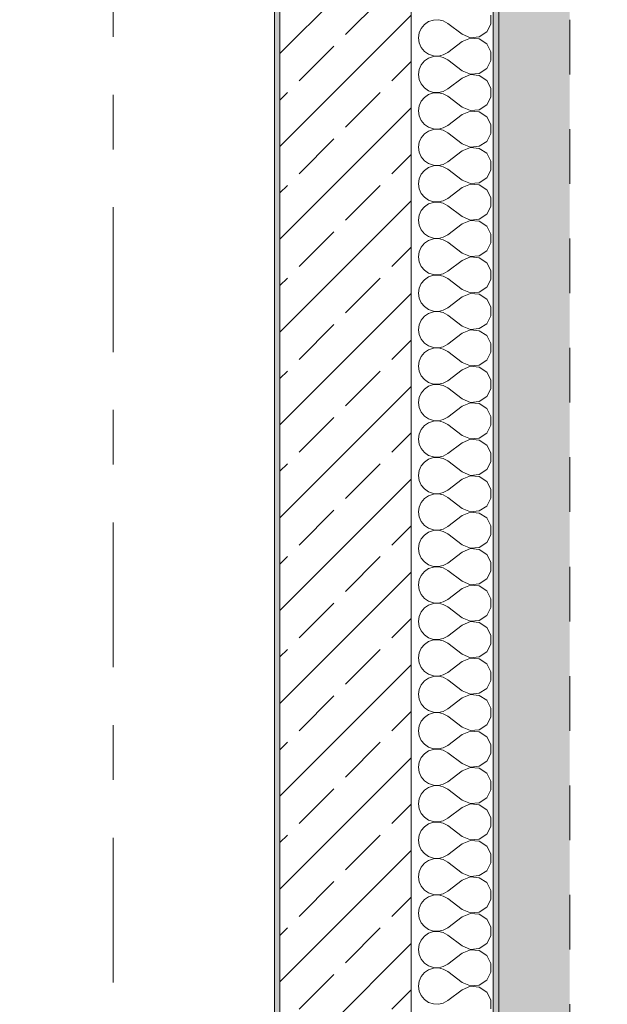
# Model space of a CAD drawing. Header units: metres. Extents: x -3.6 to 90.7, y -11.1 to 18.
# Tile 629 of 656: x 61.6 to 62.6, y 0.9 to 2.7. Entities that reach past the tile are written whole.
import ezdxf

# ---------------------------------------------------------------- set-up
doc = ezdxf.new("R2010")
doc.units = ezdxf.units.M
doc.header["$MEASUREMENT"] = 0
doc.linetypes.add('Strichlinie doppelt', pattern=[0.546806, 0.264583, -0.105833, 0.070556, -0.105833])
doc.linetypes.add('Strichlinie eng', pattern=[0.115, 0.075, -0.04])
for name, color, linetype in [('152 - Bemaßung_ Beschriftung.Ausbau', 7, 'Continuous'), ('301 - Elemente.Linie', 7, 'Continuous'), ('302 - Elemente.Schraffur', 7, 'Continuous'), ('451 - Universal.Achsen Raster', 7, 'Continuous'), ('603 - Struktur.Bodenplatte_ Decke Roh', 7, 'Continuous'), ('604 - Struktur.Wand Aussen', 7, 'Continuous'), ('650 - Abdeckung.Fußboden Aufbau', 7, 'Continuous')]:
    doc.layers.add(name, color=color, linetype=linetype)
doc.styles.add('ERSTELLTER_STIL_2', font='txt')
doc.dimstyles.new('ERSTELLTER_STIL__1', dxfattribs={"dimtxt": 0.1, "dimasz": 0.0532, "dimexe": 0.18, "dimexo": 0.0625, "dimgap": 0, "dimtad": 1, "dimzin": 0, "dimdsep": 46, "dimtxsty": 'ERSTELLTER_STIL_2', "dimblk": 'ARROWHEAD_2', "dimblk1": 'ARROWHEAD_2', "dimblk2": 'ARROWHEAD_2', "dimcen": 0.09, "dimse1": 1, "dimse2": 1, "dimclrd": 7, "dimclre": 7, "dimclrt": 7, "dimazin": 0, "dimtfac": 1, "dimtdec": 4, "dimtmove": 0, "dimatfit": 3, "dimfxl": 1, "dimtolj": 1, "dimtzin": 0, "dimarcsym": 0})
doc.dimstyles.new('ERSTELLTER_STIL__3', dxfattribs={"dimtxt": 0.1, "dimasz": 0.0532, "dimexe": 0.18, "dimexo": 0.0625, "dimgap": 0, "dimtad": 1, "dimtih": 1, "dimtoh": 1, "dimzin": 0, "dimdsep": 46, "dimtxsty": 'ERSTELLTER_STIL_2', "dimblk": 'ARROWHEAD_2', "dimblk1": 'ARROWHEAD_2', "dimblk2": 'ARROWHEAD_2', "dimcen": 0.09, "dimse1": 1, "dimse2": 1, "dimclrd": 7, "dimclre": 7, "dimclrt": 7, "dimazin": 0, "dimtfac": 1, "dimtdec": 4, "dimtmove": 0, "dimatfit": 3, "dimfxl": 1, "dimtolj": 1, "dimtzin": 0, "dimarcsym": 0})

# ---------------------------------------------------------------- blocks, each defined once
blk = doc.blocks.new('*X125')
at = {"layer": '604 - Struktur.Wand Aussen', "color": 7, "linetype": 'Continuous', "lineweight": 5}
for p, q in [((62.4207, 2.6919), (62.4207, 2.7081)), ((62.2933, 2.6842), (62.2896, 2.6758)), ((62.2992, 2.6913), (62.2933, 2.6842)), ((62.3068, 2.6965), (62.2992, 2.6913)), ((62.3155, 2.6994), (62.3068, 2.6965)), ((62.3247, 2.6999), (62.3155, 2.6994)), ((62.3336, 2.6978), (62.3247, 2.6999)), ((62.3417, 2.6933), (62.3336, 2.6978)), ((62.3684, 2.6733), (62.3417, 2.6933)), ((62.413, 2.6776), (62.4207, 2.6919)), ((62.2896, 2.6758), (62.2884, 2.6667)), ((62.2884, 2.6667), (62.2896, 2.6576)), ((62.3684, 2.6733), (62.3833, 2.667)), ((62.3833, 2.6663), (62.3684, 2.66)), ((62.3833, 2.667), (62.3995, 2.6686)), ((62.3995, 2.6648), (62.3833, 2.6663)), ((62.3995, 2.6686), (62.413, 2.6776)), ((62.413, 2.6558), (62.3995, 2.6648)), ((62.2896, 2.6576), (62.2933, 2.6491)), ((62.2933, 2.6491), (62.2992, 2.6421)), ((62.3684, 2.66), (62.3417, 2.64)), ((62.4207, 2.6415), (62.413, 2.6558)), ((62.2992, 2.6421), (62.3068, 2.6369)), ((62.3068, 2.6298), (62.2992, 2.6246)), ((62.3068, 2.6369), (62.3155, 2.6339)), ((62.3155, 2.6328), (62.3068, 2.6298)), ((62.3155, 2.6339), (62.3247, 2.6335)), ((62.3247, 2.6332), (62.3155, 2.6328)), ((62.3247, 2.6335), (62.3336, 2.6355)), ((62.3336, 2.6311), (62.3247, 2.6332)), ((62.3336, 2.6355), (62.3417, 2.64)), ((62.3417, 2.6267), (62.3336, 2.6311)), ((62.4207, 2.6252), (62.4207, 2.6415)), ((62.2933, 2.6175), (62.2896, 2.6091)), ((62.2992, 2.6246), (62.2933, 2.6175)), ((62.3684, 2.6067), (62.3417, 2.6267)), ((62.3995, 2.6019), (62.413, 2.6109)), ((62.413, 2.6109), (62.4207, 2.6252)), ((62.2896, 2.6091), (62.2884, 2.6)), ((62.2884, 2.6), (62.2896, 2.5909)), ((62.3684, 2.5933), (62.3417, 2.5733)), ((62.3684, 2.6067), (62.3833, 2.6004)), ((62.3833, 2.5996), (62.3684, 2.5933)), ((62.3833, 2.6004), (62.3995, 2.6019)), ((62.3995, 2.5981), (62.3833, 2.5996)), ((62.413, 2.5891), (62.3995, 2.5981)), ((62.2896, 2.5909), (62.2933, 2.5825)), ((62.2933, 2.5825), (62.2992, 2.5754)), ((62.2992, 2.5754), (62.3068, 2.5702)), ((62.4207, 2.5748), (62.413, 2.5891)), ((62.4207, 2.5585), (62.4207, 2.5748)), ((62.2992, 2.5579), (62.2933, 2.5509)), ((62.3068, 2.5631), (62.2992, 2.5579)), ((62.3068, 2.5702), (62.3155, 2.5672)), ((62.3155, 2.5661), (62.3068, 2.5631)), ((62.3155, 2.5672), (62.3247, 2.5668)), ((62.3247, 2.5665), (62.3155, 2.5661)), ((62.3247, 2.5668), (62.3336, 2.5689)), ((62.3336, 2.5645), (62.3247, 2.5665)), ((62.3336, 2.5689), (62.3417, 2.5733)), ((62.3417, 2.56), (62.3336, 2.5645)), ((62.3684, 2.54), (62.3417, 2.56)), ((62.413, 2.5442), (62.4207, 2.5585)), ((62.2896, 2.5424), (62.2884, 2.5333)), ((62.2933, 2.5509), (62.2896, 2.5424)), ((62.3684, 2.54), (62.3833, 2.5337)), ((62.3995, 2.5352), (62.413, 2.5442)), ((62.2884, 2.5333), (62.2896, 2.5242)), ((62.2896, 2.5242), (62.2933, 2.5158)), ((62.3684, 2.5267), (62.3417, 2.5067)), ((62.3833, 2.533), (62.3684, 2.5267)), ((62.3833, 2.5337), (62.3995, 2.5352)), ((62.3995, 2.5314), (62.3833, 2.533)), ((62.413, 2.5224), (62.3995, 2.5314)), ((62.4207, 2.5081), (62.413, 2.5224)), ((62.2933, 2.5158), (62.2992, 2.5087)), ((62.2992, 2.5087), (62.3068, 2.5035)), ((62.3068, 2.5035), (62.3155, 2.5006)), ((62.3247, 2.5001), (62.3336, 2.5022)), ((62.3336, 2.5022), (62.3417, 2.5067)), ((62.4207, 2.4919), (62.4207, 2.5081)), ((62.2933, 2.4842), (62.2896, 2.4758)), ((62.2992, 2.4913), (62.2933, 2.4842)), ((62.3068, 2.4965), (62.2992, 2.4913)), ((62.3155, 2.4994), (62.3068, 2.4965)), ((62.3155, 2.5006), (62.3247, 2.5001)), ((62.3247, 2.4999), (62.3155, 2.4994)), ((62.3336, 2.4978), (62.3247, 2.4999)), ((62.3417, 2.4933), (62.3336, 2.4978)), ((62.3684, 2.4733), (62.3417, 2.4933)), ((62.413, 2.4776), (62.4207, 2.4919)), ((62.2896, 2.4758), (62.2884, 2.4667)), ((62.2884, 2.4667), (62.2896, 2.4576)), ((62.3684, 2.4733), (62.3833, 2.467)), ((62.3833, 2.4663), (62.3684, 2.46)), ((62.3833, 2.467), (62.3995, 2.4686)), ((62.3995, 2.4648), (62.3833, 2.4663)), ((62.3995, 2.4686), (62.413, 2.4776)), ((62.2896, 2.4576), (62.2933, 2.4491)), ((62.2933, 2.4491), (62.2992, 2.4421)), ((62.3684, 2.46), (62.3417, 2.44)), ((62.413, 2.4558), (62.3995, 2.4648)), ((62.4207, 2.4415), (62.413, 2.4558)), ((62.2992, 2.4421), (62.3068, 2.4369)), ((62.3068, 2.4369), (62.3155, 2.4339)), ((62.3155, 2.4328), (62.3068, 2.4298)), ((62.3155, 2.4339), (62.3247, 2.4335)), ((62.3247, 2.4332), (62.3155, 2.4328)), ((62.3247, 2.4335), (62.3336, 2.4355)), ((62.3336, 2.4311), (62.3247, 2.4332)), ((62.3336, 2.4355), (62.3417, 2.44)), ((62.3417, 2.4267), (62.3336, 2.4311)), ((62.4207, 2.4252), (62.4207, 2.4415)), ((62.2933, 2.4175), (62.2896, 2.4091)), ((62.2992, 2.4246), (62.2933, 2.4175)), ((62.3068, 2.4298), (62.2992, 2.4246)), ((62.3684, 2.4067), (62.3417, 2.4267)), ((62.413, 2.4109), (62.4207, 2.4252)), ((62.2896, 2.4091), (62.2884, 2.4)), ((62.2884, 2.4), (62.2896, 2.3909)), ((62.3684, 2.4067), (62.3833, 2.4004)), ((62.3833, 2.3996), (62.3684, 2.3933)), ((62.3833, 2.4004), (62.3995, 2.4019)), ((62.3995, 2.3981), (62.3833, 2.3996)), ((62.3995, 2.4019), (62.413, 2.4109)), ((62.413, 2.3891), (62.3995, 2.3981)), ((62.2896, 2.3909), (62.2933, 2.3825)), ((62.2933, 2.3825), (62.2992, 2.3754)), ((62.3684, 2.3933), (62.3417, 2.3733)), ((62.4207, 2.3748), (62.413, 2.3891)), ((62.2992, 2.3754), (62.3068, 2.3702)), ((62.3068, 2.3631), (62.2992, 2.3579)), ((62.3068, 2.3702), (62.3155, 2.3672)), ((62.3155, 2.3661), (62.3068, 2.3631)), ((62.3155, 2.3672), (62.3247, 2.3668)), ((62.3247, 2.3665), (62.3155, 2.3661)), ((62.3247, 2.3668), (62.3336, 2.3689)), ((62.3336, 2.3645), (62.3247, 2.3665)), ((62.3336, 2.3689), (62.3417, 2.3733)), ((62.3417, 2.36), (62.3336, 2.3645)), ((62.3684, 2.34), (62.3417, 2.36)), ((62.413, 2.3442), (62.4207, 2.3585)), ((62.4207, 2.3585), (62.4207, 2.3748)), ((62.2896, 2.3424), (62.2884, 2.3333)), ((62.2933, 2.3509), (62.2896, 2.3424)), ((62.2992, 2.3579), (62.2933, 2.3509)), ((62.3995, 2.3352), (62.413, 2.3442)), ((62.2884, 2.3333), (62.2896, 2.3242)), ((62.2896, 2.3242), (62.2933, 2.3158)), ((62.3684, 2.3267), (62.3417, 2.3067)), ((62.3684, 2.34), (62.3833, 2.3337)), ((62.3833, 2.333), (62.3684, 2.3267)), ((62.3833, 2.3337), (62.3995, 2.3352)), ((62.3995, 2.3314), (62.3833, 2.333)), ((62.413, 2.3224), (62.3995, 2.3314)), ((62.4207, 2.3081), (62.413, 2.3224)), ((62.2933, 2.3158), (62.2992, 2.3087)), ((62.2992, 2.3087), (62.3068, 2.3035)), ((62.3336, 2.3022), (62.3417, 2.3067)), ((62.4207, 2.2919), (62.4207, 2.3081)), ((62.2992, 2.2913), (62.2933, 2.2842)), ((62.3068, 2.2965), (62.2992, 2.2913)), ((62.3068, 2.3035), (62.3155, 2.3006)), ((62.3155, 2.2994), (62.3068, 2.2965)), ((62.3155, 2.3006), (62.3247, 2.3001)), ((62.3247, 2.2999), (62.3155, 2.2994)), ((62.3247, 2.3001), (62.3336, 2.3022)), ((62.3336, 2.2978), (62.3247, 2.2999)), ((62.3417, 2.2933), (62.3336, 2.2978)), ((62.3684, 2.2733), (62.3417, 2.2933)), ((62.413, 2.2776), (62.4207, 2.2919)), ((62.2896, 2.2758), (62.2884, 2.2667)), ((62.2933, 2.2842), (62.2896, 2.2758)), ((62.3684, 2.2733), (62.3833, 2.267)), ((62.3833, 2.267), (62.3995, 2.2686)), ((62.3995, 2.2686), (62.413, 2.2776)), ((62.2884, 2.2667), (62.2896, 2.2576)), ((62.2896, 2.2576), (62.2933, 2.2491)), ((62.3684, 2.26), (62.3417, 2.24)), ((62.3833, 2.2663), (62.3684, 2.26)), ((62.3995, 2.2648), (62.3833, 2.2663)), ((62.413, 2.2558), (62.3995, 2.2648)), ((62.4207, 2.2415), (62.413, 2.2558)), ((62.2933, 2.2491), (62.2992, 2.2421)), ((62.2992, 2.2421), (62.3068, 2.2369)), ((62.3068, 2.2369), (62.3155, 2.2339)), ((62.3155, 2.2328), (62.3068, 2.2298)), ((62.3155, 2.2339), (62.3247, 2.2335)), ((62.3247, 2.2332), (62.3155, 2.2328)), ((62.3247, 2.2335), (62.3336, 2.2355)), ((62.3336, 2.2311), (62.3247, 2.2332)), ((62.3336, 2.2355), (62.3417, 2.24)), ((62.4207, 2.2252), (62.4207, 2.2415)), ((62.2933, 2.2175), (62.2896, 2.2091)), ((62.2992, 2.2246), (62.2933, 2.2175)), ((62.3068, 2.2298), (62.2992, 2.2246)), ((62.3417, 2.2267), (62.3336, 2.2311)), ((62.3684, 2.2067), (62.3417, 2.2267)), ((62.413, 2.2109), (62.4207, 2.2252)), ((62.2896, 2.2091), (62.2884, 2.2)), ((62.2884, 2.2), (62.2896, 2.1909)), ((62.3684, 2.2067), (62.3833, 2.2004)), ((62.3833, 2.1996), (62.3684, 2.1933)), ((62.3833, 2.2004), (62.3995, 2.2019)), ((62.3995, 2.1981), (62.3833, 2.1996)), ((62.3995, 2.2019), (62.413, 2.2109)), ((62.413, 2.1891), (62.3995, 2.1981)), ((62.2896, 2.1909), (62.2933, 2.1825)), ((62.2933, 2.1825), (62.2992, 2.1754)), ((62.3684, 2.1933), (62.3417, 2.1733)), ((62.4207, 2.1748), (62.413, 2.1891)), ((62.2992, 2.1754), (62.3068, 2.1702)), ((62.3068, 2.1631), (62.2992, 2.1579)), ((62.3068, 2.1702), (62.3155, 2.1672)), ((62.3155, 2.1661), (62.3068, 2.1631)), ((62.3155, 2.1672), (62.3247, 2.1668)), ((62.3247, 2.1665), (62.3155, 2.1661)), ((62.3247, 2.1668), (62.3336, 2.1689)), ((62.3336, 2.1645), (62.3247, 2.1665)), ((62.3336, 2.1689), (62.3417, 2.1733)), ((62.3417, 2.16), (62.3336, 2.1645)), ((62.4207, 2.1585), (62.4207, 2.1748)), ((62.2896, 2.1424), (62.2884, 2.1333)), ((62.2933, 2.1509), (62.2896, 2.1424)), ((62.2992, 2.1579), (62.2933, 2.1509)), ((62.3684, 2.14), (62.3417, 2.16)), ((62.3995, 2.1352), (62.413, 2.1442)), ((62.413, 2.1442), (62.4207, 2.1585)), ((62.2884, 2.1333), (62.2896, 2.1242)), ((62.2896, 2.1242), (62.2933, 2.1158)), ((62.3684, 2.1267), (62.3417, 2.1067)), ((62.3684, 2.14), (62.3833, 2.1337)), ((62.3833, 2.133), (62.3684, 2.1267)), ((62.3833, 2.1337), (62.3995, 2.1352)), ((62.3995, 2.1314), (62.3833, 2.133)), ((62.413, 2.1224), (62.3995, 2.1314)), ((62.2933, 2.1158), (62.2992, 2.1087)), ((62.2992, 2.1087), (62.3068, 2.1035)), ((62.3336, 2.1022), (62.3417, 2.1067)), ((62.4207, 2.1081), (62.413, 2.1224)), ((62.4207, 2.0919), (62.4207, 2.1081)), ((62.2992, 2.0913), (62.2933, 2.0842)), ((62.3068, 2.0965), (62.2992, 2.0913)), ((62.3068, 2.1035), (62.3155, 2.1006)), ((62.3155, 2.0994), (62.3068, 2.0965)), ((62.3155, 2.1006), (62.3247, 2.1001)), ((62.3247, 2.0999), (62.3155, 2.0994)), ((62.3247, 2.1001), (62.3336, 2.1022)), ((62.3336, 2.0978), (62.3247, 2.0999)), ((62.3417, 2.0933), (62.3336, 2.0978)), ((62.3684, 2.0733), (62.3417, 2.0933)), ((62.413, 2.0776), (62.4207, 2.0919)), ((62.2896, 2.0758), (62.2884, 2.0667)), ((62.2933, 2.0842), (62.2896, 2.0758)), ((62.3684, 2.0733), (62.3833, 2.067)), ((62.3995, 2.0686), (62.413, 2.0776)), ((62.2884, 2.0667), (62.2896, 2.0576)), ((62.2896, 2.0576), (62.2933, 2.0491)), ((62.3684, 2.06), (62.3417, 2.04)), ((62.3833, 2.0663), (62.3684, 2.06)), ((62.3833, 2.067), (62.3995, 2.0686)), ((62.3995, 2.0648), (62.3833, 2.0663)), ((62.413, 2.0558), (62.3995, 2.0648)), ((62.4207, 2.0415), (62.413, 2.0558)), ((62.2933, 2.0491), (62.2992, 2.0421)), ((62.2992, 2.0421), (62.3068, 2.0369)), ((62.3068, 2.0369), (62.3155, 2.0339)), ((62.3247, 2.0335), (62.3336, 2.0355)), ((62.3336, 2.0355), (62.3417, 2.04)), ((62.4207, 2.0252), (62.4207, 2.0415)), ((62.2933, 2.0175), (62.2896, 2.0091)), ((62.2992, 2.0246), (62.2933, 2.0175)), ((62.3068, 2.0298), (62.2992, 2.0246)), ((62.3155, 2.0328), (62.3068, 2.0298)), ((62.3155, 2.0339), (62.3247, 2.0335)), ((62.3247, 2.0332), (62.3155, 2.0328)), ((62.3336, 2.0311), (62.3247, 2.0332)), ((62.3417, 2.0267), (62.3336, 2.0311)), ((62.3684, 2.0067), (62.3417, 2.0267)), ((62.413, 2.0109), (62.4207, 2.0252)), ((62.2896, 2.0091), (62.2884, 2)), ((62.2884, 2), (62.2896, 1.9909)), ((62.3684, 2.0067), (62.3833, 2.0004)), ((62.3833, 1.9996), (62.3684, 1.9933)), ((62.3833, 2.0004), (62.3995, 2.0019)), ((62.3995, 1.9981), (62.3833, 1.9996)), ((62.3995, 2.0019), (62.413, 2.0109)), ((62.413, 1.9891), (62.3995, 1.9981)), ((62.2896, 1.9909), (62.2933, 1.9825)), ((62.2933, 1.9825), (62.2992, 1.9754)), ((62.3684, 1.9933), (62.3417, 1.9733)), ((62.4207, 1.9748), (62.413, 1.9891)), ((62.2992, 1.9754), (62.3068, 1.9702)), ((62.3068, 1.9631), (62.2992, 1.9579)), ((62.3068, 1.9702), (62.3155, 1.9672)), ((62.3155, 1.9661), (62.3068, 1.9631)), ((62.3155, 1.9672), (62.3247, 1.9668)), ((62.3247, 1.9665), (62.3155, 1.9661)), ((62.3247, 1.9668), (62.3336, 1.9689)), ((62.3336, 1.9645), (62.3247, 1.9665)), ((62.3336, 1.9689), (62.3417, 1.9733)), ((62.3417, 1.96), (62.3336, 1.9645)), ((62.4207, 1.9585), (62.4207, 1.9748)), ((62.2933, 1.9509), (62.2896, 1.9424)), ((62.2992, 1.9579), (62.2933, 1.9509)), ((62.3684, 1.94), (62.3417, 1.96)), ((62.3995, 1.9352), (62.413, 1.9442)), ((62.413, 1.9442), (62.4207, 1.9585)), ((62.2896, 1.9424), (62.2884, 1.9333)), ((62.2884, 1.9333), (62.2896, 1.9242)), ((62.3684, 1.9267), (62.3417, 1.9067)), ((62.3684, 1.94), (62.3833, 1.9337)), ((62.3833, 1.933), (62.3684, 1.9267)), ((62.3833, 1.9337), (62.3995, 1.9352)), ((62.3995, 1.9314), (62.3833, 1.933)), ((62.413, 1.9224), (62.3995, 1.9314)), ((62.2896, 1.9242), (62.2933, 1.9158)), ((62.2933, 1.9158), (62.2992, 1.9087)), ((62.2992, 1.9087), (62.3068, 1.9035)), ((62.4207, 1.9081), (62.413, 1.9224)), ((62.4207, 1.8919), (62.4207, 1.9081)), ((62.2992, 1.8913), (62.2933, 1.8842)), ((62.3068, 1.8965), (62.2992, 1.8913)), ((62.3068, 1.9035), (62.3155, 1.9006)), ((62.3155, 1.8994), (62.3068, 1.8965)), ((62.3155, 1.9006), (62.3247, 1.9001)), ((62.3247, 1.8999), (62.3155, 1.8994)), ((62.3247, 1.9001), (62.3336, 1.9022)), ((62.3336, 1.8978), (62.3247, 1.8999)), ((62.3336, 1.9022), (62.3417, 1.9067)), ((62.3417, 1.8933), (62.3336, 1.8978)), ((62.3684, 1.8733), (62.3417, 1.8933)), ((62.413, 1.8776), (62.4207, 1.8919)), ((62.2896, 1.8758), (62.2884, 1.8667)), ((62.2933, 1.8842), (62.2896, 1.8758)), ((62.3684, 1.8733), (62.3833, 1.867)), ((62.3995, 1.8686), (62.413, 1.8776)), ((62.2884, 1.8667), (62.2896, 1.8576)), ((62.2896, 1.8576), (62.2933, 1.8491)), ((62.3684, 1.86), (62.3417, 1.84)), ((62.3833, 1.8663), (62.3684, 1.86)), ((62.3833, 1.867), (62.3995, 1.8686)), ((62.3995, 1.8648), (62.3833, 1.8663)), ((62.413, 1.8558), (62.3995, 1.8648)), ((62.4207, 1.8415), (62.413, 1.8558)), ((62.2933, 1.8491), (62.2992, 1.8421)), ((62.2992, 1.8421), (62.3068, 1.8369)), ((62.3068, 1.8369), (62.3155, 1.8339)), ((62.3336, 1.8355), (62.3417, 1.84)), ((62.4207, 1.8252), (62.4207, 1.8415)), ((62.2992, 1.8246), (62.2933, 1.8175)), ((62.3068, 1.8298), (62.2992, 1.8246)), ((62.3155, 1.8328), (62.3068, 1.8298)), ((62.3155, 1.8339), (62.3247, 1.8335)), ((62.3247, 1.8332), (62.3155, 1.8328)), ((62.3247, 1.8335), (62.3336, 1.8355)), ((62.3336, 1.8311), (62.3247, 1.8332)), ((62.3417, 1.8267), (62.3336, 1.8311)), ((62.3684, 1.8067), (62.3417, 1.8267)), ((62.413, 1.8109), (62.4207, 1.8252)), ((62.2896, 1.8091), (62.2884, 1.8)), ((62.2933, 1.8175), (62.2896, 1.8091)), ((62.3684, 1.8067), (62.3833, 1.8004)), ((62.3833, 1.8004), (62.3995, 1.8019)), ((62.3995, 1.8019), (62.413, 1.8109)), ((62.2884, 1.8), (62.2896, 1.7909)), ((62.2896, 1.7909), (62.2933, 1.7825)), ((62.2933, 1.7825), (62.2992, 1.7754)), ((62.3684, 1.7933), (62.3417, 1.7733)), ((62.3833, 1.7996), (62.3684, 1.7933)), ((62.3995, 1.7981), (62.3833, 1.7996)), ((62.413, 1.7891), (62.3995, 1.7981)), ((62.4207, 1.7748), (62.413, 1.7891)), ((62.2992, 1.7754), (62.3068, 1.7702)), ((62.3068, 1.7702), (62.3155, 1.7672)), ((62.3155, 1.7661), (62.3068, 1.7631)), ((62.3155, 1.7672), (62.3247, 1.7668)), ((62.3247, 1.7665), (62.3155, 1.7661)), ((62.3247, 1.7668), (62.3336, 1.7689)), ((62.3336, 1.7645), (62.3247, 1.7665)), ((62.3336, 1.7689), (62.3417, 1.7733)), ((62.3417, 1.76), (62.3336, 1.7645)), ((62.4207, 1.7585), (62.4207, 1.7748)), ((62.2933, 1.7509), (62.2896, 1.7424)), ((62.2992, 1.7579), (62.2933, 1.7509)), ((62.3068, 1.7631), (62.2992, 1.7579)), ((62.3684, 1.74), (62.3417, 1.76)), ((62.413, 1.7442), (62.4207, 1.7585)), ((62.2896, 1.7424), (62.2884, 1.7333)), ((62.2884, 1.7333), (62.2896, 1.7242)), ((62.3684, 1.74), (62.3833, 1.7337)), ((62.3833, 1.733), (62.3684, 1.7267)), ((62.3833, 1.7337), (62.3995, 1.7352)), ((62.3995, 1.7314), (62.3833, 1.733)), ((62.3995, 1.7352), (62.413, 1.7442)), ((62.413, 1.7224), (62.3995, 1.7314)), ((62.2896, 1.7242), (62.2933, 1.7158)), ((62.2933, 1.7158), (62.2992, 1.7087)), ((62.3684, 1.7267), (62.3417, 1.7067)), ((62.4207, 1.7081), (62.413, 1.7224)), ((62.2992, 1.7087), (62.3068, 1.7035)), ((62.3068, 1.6965), (62.2992, 1.6913)), ((62.3068, 1.7035), (62.3155, 1.7006)), ((62.3155, 1.6994), (62.3068, 1.6965)), ((62.3155, 1.7006), (62.3247, 1.7001)), ((62.3247, 1.6999), (62.3155, 1.6994)), ((62.3247, 1.7001), (62.3336, 1.7022)), ((62.3336, 1.6978), (62.3247, 1.6999)), ((62.3336, 1.7022), (62.3417, 1.7067)), ((62.3417, 1.6933), (62.3336, 1.6978)), ((62.3684, 1.6733), (62.3417, 1.6933)), ((62.4207, 1.6919), (62.4207, 1.7081)), ((62.2896, 1.6758), (62.2884, 1.6667)), ((62.2933, 1.6842), (62.2896, 1.6758)), ((62.2992, 1.6913), (62.2933, 1.6842)), ((62.3995, 1.6686), (62.413, 1.6776)), ((62.413, 1.6776), (62.4207, 1.6919)), ((62.2884, 1.6667), (62.2896, 1.6576)), ((62.2896, 1.6576), (62.2933, 1.6491)), ((62.3684, 1.66), (62.3417, 1.64)), ((62.3684, 1.6733), (62.3833, 1.667)), ((62.3833, 1.6663), (62.3684, 1.66)), ((62.3833, 1.667), (62.3995, 1.6686)), ((62.3995, 1.6648), (62.3833, 1.6663)), ((62.413, 1.6558), (62.3995, 1.6648)), ((62.2933, 1.6491), (62.2992, 1.6421)), ((62.2992, 1.6421), (62.3068, 1.6369)), ((62.3336, 1.6355), (62.3417, 1.64)), ((62.4207, 1.6415), (62.413, 1.6558)), ((62.4207, 1.6252), (62.4207, 1.6415)), ((62.2992, 1.6246), (62.2933, 1.6175)), ((62.3068, 1.6298), (62.2992, 1.6246)), ((62.3068, 1.6369), (62.3155, 1.6339)), ((62.3155, 1.6328), (62.3068, 1.6298)), ((62.3155, 1.6339), (62.3247, 1.6335)), ((62.3247, 1.6332), (62.3155, 1.6328)), ((62.3247, 1.6335), (62.3336, 1.6355)), ((62.3336, 1.6311), (62.3247, 1.6332)), ((62.3417, 1.6267), (62.3336, 1.6311)), ((62.3684, 1.6067), (62.3417, 1.6267)), ((62.413, 1.6109), (62.4207, 1.6252)), ((62.2896, 1.6091), (62.2884, 1.6)), ((62.2933, 1.6175), (62.2896, 1.6091)), ((62.3684, 1.6067), (62.3833, 1.6004)), ((62.3995, 1.6019), (62.413, 1.6109)), ((62.2884, 1.6), (62.2896, 1.5909)), ((62.2896, 1.5909), (62.2933, 1.5825)), ((62.3684, 1.5933), (62.3417, 1.5733)), ((62.3833, 1.5996), (62.3684, 1.5933)), ((62.3833, 1.6004), (62.3995, 1.6019)), ((62.3995, 1.5981), (62.3833, 1.5996)), ((62.413, 1.5891), (62.3995, 1.5981)), ((62.4207, 1.5748), (62.413, 1.5891)), ((62.2933, 1.5825), (62.2992, 1.5754)), ((62.2992, 1.5754), (62.3068, 1.5702)), ((62.3068, 1.5702), (62.3155, 1.5672)), ((62.3155, 1.5661), (62.3068, 1.5631)), ((62.3155, 1.5672), (62.3247, 1.5668)), ((62.3247, 1.5665), (62.3155, 1.5661)), ((62.3247, 1.5668), (62.3336, 1.5689)), ((62.3336, 1.5645), (62.3247, 1.5665)), ((62.3336, 1.5689), (62.3417, 1.5733)), ((62.4207, 1.5585), (62.4207, 1.5748)), ((62.2933, 1.5509), (62.2896, 1.5424)), ((62.2992, 1.5579), (62.2933, 1.5509)), ((62.3068, 1.5631), (62.2992, 1.5579)), ((62.3417, 1.56), (62.3336, 1.5645)), ((62.3684, 1.54), (62.3417, 1.56)), ((62.413, 1.5442), (62.4207, 1.5585)), ((62.2896, 1.5424), (62.2884, 1.5333)), ((62.2884, 1.5333), (62.2896, 1.5242)), ((62.3684, 1.54), (62.3833, 1.5337)), ((62.3833, 1.533), (62.3684, 1.5267)), ((62.3833, 1.5337), (62.3995, 1.5352)), ((62.3995, 1.5314), (62.3833, 1.533)), ((62.3995, 1.5352), (62.413, 1.5442)), ((62.413, 1.5224), (62.3995, 1.5314)), ((62.2896, 1.5242), (62.2933, 1.5158)), ((62.2933, 1.5158), (62.2992, 1.5087)), ((62.3684, 1.5267), (62.3417, 1.5067)), ((62.4207, 1.5081), (62.413, 1.5224)), ((62.2992, 1.5087), (62.3068, 1.5035)), ((62.3068, 1.4965), (62.2992, 1.4913)), ((62.3068, 1.5035), (62.3155, 1.5006)), ((62.3155, 1.4994), (62.3068, 1.4965)), ((62.3155, 1.5006), (62.3247, 1.5001)), ((62.3247, 1.4999), (62.3155, 1.4994)), ((62.3247, 1.5001), (62.3336, 1.5022)), ((62.3336, 1.4978), (62.3247, 1.4999)), ((62.3336, 1.5022), (62.3417, 1.5067)), ((62.3417, 1.4933), (62.3336, 1.4978)), ((62.4207, 1.4919), (62.4207, 1.5081)), ((62.2933, 1.4842), (62.2896, 1.4758)), ((62.2992, 1.4913), (62.2933, 1.4842)), ((62.3684, 1.4733), (62.3417, 1.4933)), ((62.3995, 1.4686), (62.413, 1.4776)), ((62.413, 1.4776), (62.4207, 1.4919)), ((62.2896, 1.4758), (62.2884, 1.4667)), ((62.2884, 1.4667), (62.2896, 1.4576)), ((62.3684, 1.46), (62.3417, 1.44)), ((62.3684, 1.4733), (62.3833, 1.467)), ((62.3833, 1.4663), (62.3684, 1.46)), ((62.3833, 1.467), (62.3995, 1.4686)), ((62.3995, 1.4648), (62.3833, 1.4663)), ((62.413, 1.4558), (62.3995, 1.4648)), ((62.2896, 1.4576), (62.2933, 1.4491)), ((62.2933, 1.4491), (62.2992, 1.4421)), ((62.2992, 1.4421), (62.3068, 1.4369)), ((62.4207, 1.4415), (62.413, 1.4558)), ((62.4207, 1.4252), (62.4207, 1.4415)), ((62.2992, 1.4246), (62.2933, 1.4175)), ((62.3068, 1.4298), (62.2992, 1.4246)), ((62.3068, 1.4369), (62.3155, 1.4339)), ((62.3155, 1.4328), (62.3068, 1.4298)), ((62.3155, 1.4339), (62.3247, 1.4335)), ((62.3247, 1.4332), (62.3155, 1.4328)), ((62.3247, 1.4335), (62.3336, 1.4355)), ((62.3336, 1.4311), (62.3247, 1.4332)), ((62.3336, 1.4355), (62.3417, 1.44)), ((62.3417, 1.4267), (62.3336, 1.4311)), ((62.3684, 1.4067), (62.3417, 1.4267)), ((62.413, 1.4109), (62.4207, 1.4252)), ((62.2896, 1.4091), (62.2884, 1.4)), ((62.2933, 1.4175), (62.2896, 1.4091)), ((62.3684, 1.4067), (62.3833, 1.4004)), ((62.3995, 1.4019), (62.413, 1.4109)), ((62.2884, 1.4), (62.2896, 1.3909)), ((62.2896, 1.3909), (62.2933, 1.3825)), ((62.3684, 1.3933), (62.3417, 1.3733)), ((62.3833, 1.3996), (62.3684, 1.3933)), ((62.3833, 1.4004), (62.3995, 1.4019)), ((62.3995, 1.3981), (62.3833, 1.3996)), ((62.413, 1.3891), (62.3995, 1.3981)), ((62.4207, 1.3748), (62.413, 1.3891)), ((62.2933, 1.3825), (62.2992, 1.3754)), ((62.2992, 1.3754), (62.3068, 1.3702)), ((62.3068, 1.3702), (62.3155, 1.3672)), ((62.3247, 1.3668), (62.3336, 1.3689)), ((62.3336, 1.3689), (62.3417, 1.3733)), ((62.4207, 1.3585), (62.4207, 1.3748)), ((62.2933, 1.3509), (62.2896, 1.3424)), ((62.2992, 1.3579), (62.2933, 1.3509)), ((62.3068, 1.3631), (62.2992, 1.3579)), ((62.3155, 1.3661), (62.3068, 1.3631)), ((62.3155, 1.3672), (62.3247, 1.3668)), ((62.3247, 1.3665), (62.3155, 1.3661)), ((62.3336, 1.3645), (62.3247, 1.3665)), ((62.3417, 1.36), (62.3336, 1.3645)), ((62.3684, 1.34), (62.3417, 1.36)), ((62.413, 1.3442), (62.4207, 1.3585)), ((62.2896, 1.3424), (62.2884, 1.3333)), ((62.2884, 1.3333), (62.2896, 1.3242)), ((62.3684, 1.34), (62.3833, 1.3337)), ((62.3833, 1.333), (62.3684, 1.3267)), ((62.3833, 1.3337), (62.3995, 1.3352)), ((62.3995, 1.3314), (62.3833, 1.333)), ((62.3995, 1.3352), (62.413, 1.3442)), ((62.2896, 1.3242), (62.2933, 1.3158)), ((62.2933, 1.3158), (62.2992, 1.3087)), ((62.3684, 1.3267), (62.3417, 1.3067)), ((62.413, 1.3224), (62.3995, 1.3314)), ((62.4207, 1.3081), (62.413, 1.3224)), ((62.2992, 1.3087), (62.3068, 1.3035)), ((62.3068, 1.2965), (62.2992, 1.2913)), ((62.3068, 1.3035), (62.3155, 1.3006)), ((62.3155, 1.2994), (62.3068, 1.2965)), ((62.3155, 1.3006), (62.3247, 1.3001)), ((62.3247, 1.2999), (62.3155, 1.2994)), ((62.3247, 1.3001), (62.3336, 1.3022)), ((62.3336, 1.2978), (62.3247, 1.2999)), ((62.3336, 1.3022), (62.3417, 1.3067)), ((62.3417, 1.2933), (62.3336, 1.2978)), ((62.4207, 1.2919), (62.4207, 1.3081)), ((62.2933, 1.2842), (62.2896, 1.2758)), ((62.2992, 1.2913), (62.2933, 1.2842)), ((62.3684, 1.2733), (62.3417, 1.2933)), ((62.413, 1.2776), (62.4207, 1.2919)), ((62.2896, 1.2758), (62.2884, 1.2667)), ((62.2884, 1.2667), (62.2896, 1.2576)), ((62.3684, 1.2733), (62.3833, 1.267)), ((62.3833, 1.2663), (62.3684, 1.26)), ((62.3833, 1.267), (62.3995, 1.2686)), ((62.3995, 1.2648), (62.3833, 1.2663)), ((62.3995, 1.2686), (62.413, 1.2776)), ((62.413, 1.2558), (62.3995, 1.2648)), ((62.2896, 1.2576), (62.2933, 1.2491)), ((62.2933, 1.2491), (62.2992, 1.2421)), ((62.2992, 1.2421), (62.3068, 1.2369)), ((62.3684, 1.26), (62.3417, 1.24)), ((62.4207, 1.2415), (62.413, 1.2558)), ((62.2992, 1.2246), (62.2933, 1.2175)), ((62.3068, 1.2298), (62.2992, 1.2246)), ((62.3068, 1.2369), (62.3155, 1.2339)), ((62.3155, 1.2328), (62.3068, 1.2298)), ((62.3155, 1.2339), (62.3247, 1.2335)), ((62.3247, 1.2332), (62.3155, 1.2328)), ((62.3247, 1.2335), (62.3336, 1.2355)), ((62.3336, 1.2311), (62.3247, 1.2332)), ((62.3336, 1.2355), (62.3417, 1.24)), ((62.3417, 1.2267), (62.3336, 1.2311)), ((62.3684, 1.2067), (62.3417, 1.2267)), ((62.413, 1.2109), (62.4207, 1.2252)), ((62.4207, 1.2252), (62.4207, 1.2415)), ((62.2896, 1.2091), (62.2884, 1.2)), ((62.2933, 1.2175), (62.2896, 1.2091)), ((62.3684, 1.2067), (62.3833, 1.2004)), ((62.3995, 1.2019), (62.413, 1.2109)), ((62.2884, 1.2), (62.2896, 1.1909)), ((62.2896, 1.1909), (62.2933, 1.1825)), ((62.3684, 1.1933), (62.3417, 1.1733)), ((62.3833, 1.1996), (62.3684, 1.1933)), ((62.3833, 1.2004), (62.3995, 1.2019)), ((62.3995, 1.1981), (62.3833, 1.1996)), ((62.413, 1.1891), (62.3995, 1.1981)), ((62.4207, 1.1748), (62.413, 1.1891)), ((62.2933, 1.1825), (62.2992, 1.1754)), ((62.2992, 1.1754), (62.3068, 1.1702)), ((62.3068, 1.1702), (62.3155, 1.1672)), ((62.3336, 1.1689), (62.3417, 1.1733)), ((62.4207, 1.1585), (62.4207, 1.1748)), ((62.2992, 1.1579), (62.2933, 1.1509)), ((62.3068, 1.1631), (62.2992, 1.1579)), ((62.3155, 1.1661), (62.3068, 1.1631)), ((62.3155, 1.1672), (62.3247, 1.1668)), ((62.3247, 1.1665), (62.3155, 1.1661)), ((62.3247, 1.1668), (62.3336, 1.1689)), ((62.3336, 1.1645), (62.3247, 1.1665)), ((62.3417, 1.16), (62.3336, 1.1645)), ((62.3684, 1.14), (62.3417, 1.16)), ((62.413, 1.1442), (62.4207, 1.1585)), ((62.2896, 1.1424), (62.2884, 1.1333)), ((62.2933, 1.1509), (62.2896, 1.1424)), ((62.3684, 1.14), (62.3833, 1.1337)), ((62.3833, 1.1337), (62.3995, 1.1352)), ((62.3995, 1.1352), (62.413, 1.1442)), ((62.2884, 1.1333), (62.2896, 1.1242)), ((62.2896, 1.1242), (62.2933, 1.1158)), ((62.3684, 1.1267), (62.3417, 1.1067)), ((62.3833, 1.133), (62.3684, 1.1267)), ((62.3995, 1.1314), (62.3833, 1.133)), ((62.413, 1.1224), (62.3995, 1.1314)), ((62.4207, 1.1081), (62.413, 1.1224)), ((62.2933, 1.1158), (62.2992, 1.1087)), ((62.2992, 1.1087), (62.3068, 1.1035)), ((62.3068, 1.1035), (62.3155, 1.1006)), ((62.3155, 1.0994), (62.3068, 1.0965)), ((62.3155, 1.1006), (62.3247, 1.1001)), ((62.3247, 1.0999), (62.3155, 1.0994)), ((62.3247, 1.1001), (62.3336, 1.1022)), ((62.3336, 1.0978), (62.3247, 1.0999)), ((62.3336, 1.1022), (62.3417, 1.1067)), ((62.4207, 1.0919), (62.4207, 1.1081)), ((62.2933, 1.0842), (62.2896, 1.0758)), ((62.2992, 1.0913), (62.2933, 1.0842)), ((62.3068, 1.0965), (62.2992, 1.0913)), ((62.3417, 1.0933), (62.3336, 1.0978)), ((62.3684, 1.0733), (62.3417, 1.0933)), ((62.413, 1.0776), (62.4207, 1.0919)), ((62.2896, 1.0758), (62.2884, 1.0667)), ((62.2884, 1.0667), (62.2896, 1.0576)), ((62.3684, 1.0733), (62.3833, 1.067)), ((62.3833, 1.0663), (62.3684, 1.06)), ((62.3833, 1.067), (62.3995, 1.0686)), ((62.3995, 1.0648), (62.3833, 1.0663)), ((62.3995, 1.0686), (62.413, 1.0776)), ((62.413, 1.0558), (62.3995, 1.0648)), ((62.2896, 1.0576), (62.2933, 1.0491)), ((62.2933, 1.0491), (62.2992, 1.0421)), ((62.3684, 1.06), (62.3417, 1.04)), ((62.4207, 1.0415), (62.413, 1.0558)), ((62.2992, 1.0421), (62.3068, 1.0369)), ((62.3068, 1.0298), (62.2992, 1.0246)), ((62.3068, 1.0369), (62.3155, 1.0339)), ((62.3155, 1.0328), (62.3068, 1.0298)), ((62.3155, 1.0339), (62.3247, 1.0335)), ((62.3247, 1.0332), (62.3155, 1.0328)), ((62.3247, 1.0335), (62.3336, 1.0355)), ((62.3336, 1.0311), (62.3247, 1.0332)), ((62.3336, 1.0355), (62.3417, 1.04)), ((62.3417, 1.0267), (62.3336, 1.0311)), ((62.3684, 1.0067), (62.3417, 1.0267)), ((62.4207, 1.0252), (62.4207, 1.0415)), ((62.2896, 1.0091), (62.2884, 1)), ((62.2933, 1.0175), (62.2896, 1.0091)), ((62.2992, 1.0246), (62.2933, 1.0175)), ((62.3995, 1.0019), (62.413, 1.0109)), ((62.413, 1.0109), (62.4207, 1.0252)), ((62.2884, 1), (62.2896, 0.9909)), ((62.2896, 0.9909), (62.2933, 0.9825)), ((62.3684, 0.9933), (62.3417, 0.9733)), ((62.3684, 1.0067), (62.3833, 1.0004)), ((62.3833, 0.9996), (62.3684, 0.9933)), ((62.3833, 1.0004), (62.3995, 1.0019)), ((62.3995, 0.9981), (62.3833, 0.9996)), ((62.413, 0.9891), (62.3995, 0.9981)), ((62.2933, 0.9825), (62.2992, 0.9754)), ((62.2992, 0.9754), (62.3068, 0.9702)), ((62.3336, 0.9689), (62.3417, 0.9733)), ((62.4207, 0.9748), (62.413, 0.9891)), ((62.4207, 0.9585), (62.4207, 0.9748)), ((62.2992, 0.9579), (62.2933, 0.9509)), ((62.3068, 0.9631), (62.2992, 0.9579)), ((62.3068, 0.9702), (62.3155, 0.9672)), ((62.3155, 0.9661), (62.3068, 0.9631)), ((62.3155, 0.9672), (62.3247, 0.9668)), ((62.3247, 0.9665), (62.3155, 0.9661)), ((62.3247, 0.9668), (62.3336, 0.9689)), ((62.3336, 0.9645), (62.3247, 0.9665)), ((62.3417, 0.96), (62.3336, 0.9645)), ((62.3684, 0.94), (62.3417, 0.96)), ((62.413, 0.9442), (62.4207, 0.9585)), ((62.2896, 0.9424), (62.2884, 0.9333)), ((62.2933, 0.9509), (62.2896, 0.9424)), ((62.3684, 0.94), (62.3833, 0.9337)), ((62.3995, 0.9352), (62.413, 0.9442)), ((62.2884, 0.9333), (62.2896, 0.9242)), ((62.2896, 0.9242), (62.2933, 0.9158)), ((62.3684, 0.9267), (62.3417, 0.9067)), ((62.3833, 0.933), (62.3684, 0.9267)), ((62.3833, 0.9337), (62.3995, 0.9352)), ((62.3995, 0.9314), (62.3833, 0.933)), ((62.413, 0.9224), (62.3995, 0.9314)), ((62.4207, 0.9081), (62.413, 0.9224)), ((62.2933, 0.9158), (62.2992, 0.9087)), ((62.2992, 0.9087), (62.3068, 0.9035)), ((62.3068, 0.9035), (62.3155, 0.9006)), ((62.3155, 0.9006), (62.3247, 0.9001)), ((62.3247, 0.9001), (62.3336, 0.9022)), ((62.3336, 0.9022), (62.3417, 0.9067)), ((62.4207, 0.8919), (62.4207, 0.9081))]:
    blk.add_line(p, q, dxfattribs=at)
blk = doc.blocks.new('*D450')
at = {"layer": '152 - Bemaßung_ Beschriftung.Ausbau', "color": 7, "linetype": 'Continuous', "lineweight": 5}
for p, q in [((58.205, -4.6125), (58.205, -4.5075)), ((62.035, -4.6125), (62.035, -4.5075)), ((58.2252, -4.525), (58.1848, -4.595)), ((62.0552, -4.525), (62.0148, -4.595)), ((58.205, -4.56), (62.035, -4.56))]:
    blk.add_line(p, q, dxfattribs=at)
at = {"layer": '152 - Bemaßung_ Beschriftung.Ausbau', "color": 7, "lineweight": 5, "insert": (59.9369, -4.5594), "char_height": 0.1, "attachment_point": 7, "style": 'ERSTELLTER_STIL_2'}
blk.add_mtext('\\A1;{\\pql;\\fArial|b0|i0|c0|p38;3,83\\fArial|b0|i0|c0|p38;\\A1{\\H.66x;\\S01^  ;}}', dxfattribs=at)
blk = doc.blocks.new('ARROWHEAD_2')
at = {"color": 0, "linetype": 'Continuous', "lineweight": 0}
for p, q in [((-0.378, -0.655), (0.378, 0.655)), ((0, 0), (-1, 0))]:
    blk.add_line(p, q, dxfattribs=at)
blk = doc.blocks.new('*D495')
at = {"layer": '152 - Bemaßung_ Beschriftung.Ausbau', "color": 7, "linetype": 'Continuous', "lineweight": 5}
for p, q in [((63.435, 0.005), (63.435, 6.145)), ((63.4, 0.0252), (63.47, -0.0152)), ((63.4875, 0.005), (63.3825, 0.005)), ((63.435, -0.145), (63.435, 0.005)), ((63.4, -0.1248), (63.47, -0.1652)), ((63.4875, -0.145), (63.3825, -0.145)), ((63.435, -0.1792), (63.435, -0.145))]:
    blk.add_line(p, q, dxfattribs=at)
at = {"layer": '152 - Bemaßung_ Beschriftung.Ausbau', "color": 7, "lineweight": 5, "insert": (63.415, -0.317), "char_height": 0.1, "attachment_point": 7, "rotation": 90, "style": 'ERSTELLTER_STIL_2'}
blk.add_mtext('\\A1;{\\pql;\\fArial|b0|i0|c0|p38;15}', dxfattribs=at)
blk = doc.blocks.new('*D496')
at = {"layer": '152 - Bemaßung_ Beschriftung.Ausbau', "color": 7, "linetype": 'Continuous', "lineweight": 5}
for p, q in [((63.4, 6.1652), (63.47, 6.1248)), ((63.4875, 6.145), (63.3825, 6.145)), ((63.435, 0.005), (63.435, 6.145)), ((63.4, 0.0252), (63.47, -0.0152))]:
    blk.add_line(p, q, dxfattribs=at)
at = {"layer": '152 - Bemaßung_ Beschriftung.Ausbau', "color": 7, "lineweight": 5, "insert": (63.415, 2.942), "char_height": 0.1, "attachment_point": 7, "rotation": 90, "style": 'ERSTELLTER_STIL_2'}
blk.add_mtext('\\A1;{\\pql;\\fArial|b0|i0|c0|p38;6,14}', dxfattribs=at)
blk = doc.blocks.new('*D503')
at = {"layer": '152 - Bemaßung_ Beschriftung.Ausbau', "color": 7, "linetype": 'Continuous', "lineweight": 5}
for p, q in [((63.9, 5.8252), (63.97, 5.7848)), ((63.9875, 5.805), (63.8825, 5.805)), ((63.935, 0.245), (63.935, 5.805)), ((63.9, 0.2652), (63.97, 0.2248)), ((63.9875, 0.245), (63.8825, 0.245)), ((63.935, 0.005), (63.935, 0.245))]:
    blk.add_line(p, q, dxfattribs=at)
at = {"layer": '152 - Bemaßung_ Beschriftung.Ausbau', "color": 7, "lineweight": 5, "char_height": 0.1, "attachment_point": 7, "rotation": 90, "style": 'ERSTELLTER_STIL_2'}
for s, insert in [('\\A1;{\\pql;\\fArial|b0|i0|c0|p38;12}', (63.915, 5.633)), ('\\A1;{\\pql;\\fArial|b0|i0|c0|p38;5,56}', (63.915, 2.8161))]:
    blk.add_mtext(s, dxfattribs=dict(at, insert=insert))
blk = doc.blocks.new('*D513')
at = {"layer": '152 - Bemaßung_ Beschriftung.Ausbau', "color": 7, "linetype": 'Continuous', "lineweight": 5}
for p, q in [((64.435, 0.7), (64.435, 5.2)), ((64.4, 0.7202), (64.47, 0.6798)), ((64.4875, 0.7), (64.3825, 0.7)), ((64.435, 0.25), (64.435, 0.7)), ((64.4, 0.2702), (64.47, 0.2298)), ((64.47, 0.2248), (64.4, 0.2652))]:
    blk.add_line(p, q, dxfattribs=at)
at = {"layer": '152 - Bemaßung_ Beschriftung.Ausbau', "color": 7, "lineweight": 5, "char_height": 0.1, "attachment_point": 7, "rotation": 90, "style": 'ERSTELLTER_STIL_2'}
for s, insert in [('\\A1;{\\pql;\\fArial|b0|i0|c0|p38;0\\fArial|b0|i0|c0|p38;\\A1{\\H.66x;\\S5^  ;}}', (64.4167, 0.2702)), ('\\A1;{\\pql;\\fArial|b0|i0|c0|p38;45}', (64.415, 0.4621))]:
    blk.add_mtext(s, dxfattribs=dict(at, insert=insert))
blk = doc.blocks.new('*D514')
at = {"layer": '152 - Bemaßung_ Beschriftung.Ausbau', "color": 7, "linetype": 'Continuous', "lineweight": 5}
for p, q in [((64.4, 5.2202), (64.47, 5.1798)), ((64.4875, 5.2), (64.3825, 5.2)), ((64.435, 0.7), (64.435, 5.2)), ((64.4, 0.7202), (64.47, 0.6798))]:
    blk.add_line(p, q, dxfattribs=at)
at = {"layer": '152 - Bemaßung_ Beschriftung.Ausbau', "color": 7, "lineweight": 5, "insert": (64.415, 2.817), "char_height": 0.1, "attachment_point": 7, "rotation": 90, "style": 'ERSTELLTER_STIL_2'}
blk.add_mtext('\\A1;{\\pql;\\fArial|b0|i0|c0|p38;4,50}', dxfattribs=at)
blk = doc.blocks.new('*D523')
at = {"layer": '152 - Bemaßung_ Beschriftung.Ausbau', "color": 7, "linetype": 'Continuous', "lineweight": 5}
for p, q in [((64.935, 13.845), (64.935, 13.8792)), ((64.97, 13.8248), (64.9, 13.8652)), ((64.9875, 13.845), (64.8825, 13.845)), ((64.935, -0.145), (64.935, 13.845)), ((64.9, -0.1248), (64.97, -0.1652)), ((64.9875, -0.145), (64.8825, -0.145)), ((64.935, -0.1792), (64.935, -0.145))]:
    blk.add_line(p, q, dxfattribs=at)
at = {"layer": '152 - Bemaßung_ Beschriftung.Ausbau', "color": 7, "lineweight": 5, "insert": (64.915, 6.679), "char_height": 0.1, "attachment_point": 7, "rotation": 90, "style": 'ERSTELLTER_STIL_2'}
blk.add_mtext('\\A1;{\\pql;\\fArial|b0|i0|c0|p38;13,99}', dxfattribs=at)

msp = doc.modelspace()

# ---------------------------------------------------------------- hatches: boundary and pattern name
at = {"layer": '302 - Elemente.Schraffur', "linetype": 'Continuous', "lineweight": 0, "true_color": 0x2f2f2f}
msp.add_hatch(color=250, dxfattribs=at).paths.add_polyline_path([(62.565, 5.1), (62.435, 5.1), (62.435, -3.31), (62.565, -3.31)])
at = {"layer": '604 - Struktur.Wand Aussen', "linetype": 'Continuous', "lineweight": 0, "true_color": 0x000000}
h = msp.add_hatch(dxfattribs=at)
h.set_pattern_fill('Beton__Stahlbeton_0001', color=18, style=0, pattern_type=2)
h.set_pattern_definition([(45, (0, 0), (-0.08485281, 0.08485281), []), (45, (-0.04243, 0.04243), (-0.08485281, 0.08485281), [0.09, -0.03])])
h.paths.add_polyline_path([(62.275, 0.245), (62.275, 5.975), (62.035, 5.975), (62.035, 0.245)])
h = msp.add_hatch(dxfattribs=at)
h.set_pattern_fill('Verputz_0001', color=18, style=0, pattern_type=2)
h.set_pattern_definition([(0, (0, 0), (0, 0.08660254), [0, -0.05]), (0, (0.025, 0.0433), (0, 0.08660254), [0, -0.05])])
h.paths.add_polyline_path([(62.435, 5.975), (62.425, 5.975), (62.425, -0.145), (62.435, -0.145)])
h = msp.add_hatch(dxfattribs=at)
h.set_pattern_fill('Gips_0001', color=18, style=0, pattern_type=2)
h.set_pattern_definition([(45, (0, 0), (-0.01767767, 0.01767767), [0, -0.025])])
h.paths.add_polyline_path([(62.025, 5.19), (62.025, 0.71), (62.035, 0.71), (62.035, 5.19)])

# ---------------------------------------------------------------- linework, layer by layer
at = {"layer": '301 - Elemente.Linie', "color": 253, "linetype": 'Strichlinie eng', "lineweight": 13, "true_color": 0xa0a0a0, "flags": 128}
msp.add_lwpolyline([(62.565, 5.1), (62.565, -3.31)], dxfattribs=at)
at = {"layer": '451 - Universal.Achsen Raster', "color": 160, "linetype": 'Strichlinie doppelt', "lineweight": 9, "true_color": 0x3232ff}
msp.add_line((61.73, -10.585), (61.73, 16.355), dxfattribs=at)
at = {"layer": '603 - Struktur.Bodenplatte_ Decke Roh', "color": 7, "linetype": 'Continuous', "lineweight": 18, "flags": 128}
msp.add_lwpolyline([(-0.015, 0.005), (62.275, 0.005), (62.275, 13.695), (50.78, 13.695), (50.78, 13.455), (50.78, 13), (50.84, 13), (50.84, 8.585), (49.03, 8.585), (49.03, 8.725), (47.41, 8.725), (47.41, 13), (47.48, 13), (47.48, 13.455), (47.48, 13.695), (14.78, 13.695)], dxfattribs=at)
at = {"layer": '604 - Struktur.Wand Aussen', "color": 7, "linetype": 'Continuous', "lineweight": 13}
for p, q in [((62.275, 0.245), (62.275, 5.975)), ((62.035, 5.19), (62.035, 0.71))]:
    msp.add_line(p, q, dxfattribs=at)
at = {"layer": '604 - Struktur.Wand Aussen', "color": 7, "linetype": 'Continuous', "lineweight": 5}
msp.add_line((62.425, -0.005), (62.425, 5.975), dxfattribs=at)
at = {"layer": '604 - Struktur.Wand Aussen', "color": 7, "linetype": 'Continuous', "lineweight": 5, "flags": 128}
for points in [[(62.435, -0.145), (62.435, 5.975)], [(62.025, 5.19), (62.025, 0.71)]]:
    msp.add_lwpolyline(points, dxfattribs=at)
at = {"layer": '650 - Abdeckung.Fußboden Aufbau', "color": 7, "linetype": 'Continuous', "lineweight": 13, "flags": 128}
msp.add_lwpolyline([(58.205, 5.805), (58.205, 1.01), (58.315, 1.01), (58.315, 0.255), (61.57, 0.255), (61.57, 0.71), (62.025, 0.71), (62.025, 5.19), (61.57, 5.19), (61.57, 5.805), (60.44, 5.805)], dxfattribs=at)

# ---------------------------------------------------------------- block references
at = {"layer": '604 - Struktur.Wand Aussen', "color": 7, "lineweight": 18}
msp.add_blockref('*X125', (0, 0), dxfattribs=at)

# ---------------------------------------------------------------- dimensions: what is measured, and where the dimension line sits
at = {"layer": '152 - Bemaßung_ Beschriftung.Ausbau', "color": 7, "linetype": 'Continuous', "lineweight": 5}
for base, p1, p2, picture, middle in [((64.935, 13.845), (62.425, -0.145), (62.425, 13.845), '*D523', (64.865, 6.847)), ((63.435, 6.145), (62.275, 0.005), (62.155, 6.145), '*D496', (63.365, 3.0719)), ((63.435, 0.005), (62.425, -0.145), (62.275, 0.005), '*D495', (63.365, -0.2408)), ((63.935, 5.805), (62.035, 0.245), (59.8925, 5.805), '*D503', (63.865, 2.946)), ((64.435, 5.2), (61.88, 0.7), (61.58, 5.2), '*D514', (64.365, 2.9468)), ((64.435, 0.7), (61.88, 0.25), (61.88, 0.7), '*D513', (64.365, 0.5383))]:
    dim = msp.add_linear_dim(base=base, p1=p1, p2=p2, angle=90, dimstyle='ERSTELLTER_STIL__1', dxfattribs=at)
    dim.commit()
    dim.dimension.update_dxf_attribs({"geometry": picture, "text_midpoint": middle, "dimtype": 160, "text_rotation": 90})
dim = msp.add_linear_dim(base=(62.035, -4.56), p1=(58.205, 3.2522), p2=(62.035, 0.245), dimstyle='ERSTELLTER_STIL__3', dxfattribs=at)
dim.commit()
dim.dimension.update_dxf_attribs({"geometry": '*D450', "text_midpoint": (60.2399, -4.49), "dimtype": 160})

doc.saveas('drawing.dxf')
